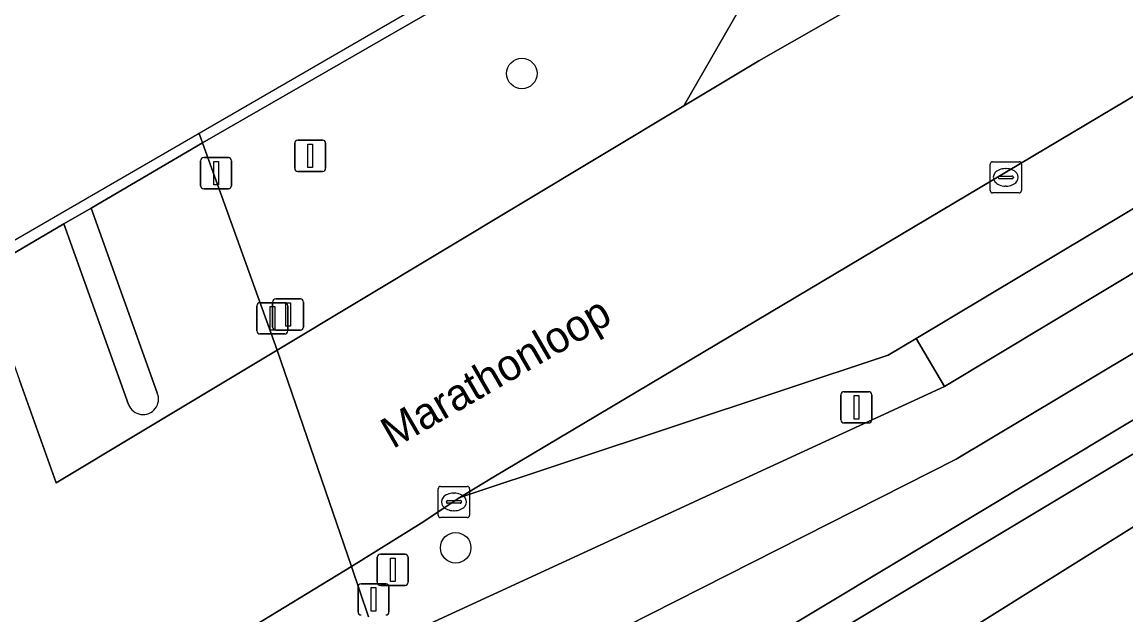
# Model space of a CAD drawing. Extents: x 158835 to 160077, y 386387 to 387778.
# Drawn here: x 159136.75 to 159172.11, y 387384.46 to 387403.47 of the extents above; entities that cross this region are included whole.
import ezdxf

# ---------------------------------------------------------------- set-up
doc = ezdxf.new("R2010")
doc.units = 0
for name, color, linetype in [('IMGEO_Berm_groen', 7, 'Continuous'), ('IMGEO_Boom', 7, 'Continuous'), ('IMGEO_Fietspad_gesloten', 7, 'Continuous'), ('IMGEO_Groenvoorziening', 7, 'Continuous'), ('IMGEO_Kolk', 7, 'Continuous'), ('IMGEO_Lichtmast', 7, 'Continuous'), ('IMGEO_Openbare_ruimte_label', 7, 'Continuous'), ('IMGEO_Rijbaan_lokaal_gesloten', 7, 'Continuous'), ('IMGEO_Rijbaan_lokaal_open', 7, 'Continuous'), ('IMGEO_Verkeersbordpaal', 7, 'Continuous'), ('IMGEO_Verkeerseiland_open', 7, 'Continuous'), ('IMGEO_Verkeersregelinstallatiepaal', 7, 'Continuous'), ('IMGEO_Voetpad_open', 7, 'Continuous')]:
    doc.layers.add(name, color=color, linetype=linetype)

msp = doc.modelspace()

# ---------------------------------------------------------------- linework, layer by layer
at = {"layer": 'IMGEO_Berm_groen'}
for points in [[(159193.065, 387421.61), (159193.533, 387421.89), (159202.806, 387428.025), (159209.275, 387432.839), (159211.034, 387434.191), (159208.869, 387437.673), (159173.556, 387417.445), (159164.543, 387412.263), (159157.947, 387400.781), (159160.352, 387402.226), (159168.66, 387406.981), (159187.255, 387418.091)], [(159164.543, 387412.263), (159151.799, 387404.936), (159142.53, 387399.589), (159144.916, 387392.953), (159157.947, 387400.781)]]:
    msp.add_lwpolyline(points, close=True, dxfattribs=at)
for points in [[(159166.293, 387391.788), (159165.386, 387393.326), (159164.493, 387392.784), (159150.764, 387388.223), (159149.529, 387387.407), (159147.294, 387386.016), (159147.845, 387384.398)], [(159149.078, 387383.824), (159149.682, 387384.118), (159166.293, 387391.788)]]:
    msp.add_lwpolyline(points, dxfattribs=at)
at = {"layer": 'IMGEO_Boom'}
for centre in [(159152.756, 387401.816), (159150.636, 387386.614)]:
    msp.add_circle(centre, 0.489, dxfattribs=at)
at = {"layer": 'IMGEO_Fietspad_gesloten'}
msp.add_lwpolyline([(159320.217, 387482.809), (159306.495, 387476.448), (159302.53, 387474.611), (159202.444, 387415.92), (159197.473, 387412.424), (159184.051, 387402.747), (159179.789, 387399.908), (159166.293, 387391.788), (159149.682, 387384.118), (159149.078, 387383.824), (159148.12, 387383.346), (159149.704, 387380.694), (159150.347, 387381.186), (159166.672, 387389.456), (159181.304, 387398.214), (159200.446, 387410.929), (159304.411, 387471.978), (159321.929, 387480.06), (159322.002, 387480.148), (159331.183, 387484.224)], dxfattribs=at)
at = {"layer": 'IMGEO_Groenvoorziening'}
msp.add_lwpolyline([(159224.36, 387402.222), (159224.455, 387402.271), (159229.125, 387404.681), (159226.951, 387411.77), (159227.803, 387412.211), (159227.047, 387413.46), (159224.027, 387418.443), (159180.987, 387392.691), (159165.943, 387383.274), (159162.451, 387383.685), (159180.174, 387394.325), (159223.258, 387419.712), (159222.781, 387420.499), (159202.774, 387408.77), (159179.519, 387395.031), (159149.879, 387377.204)], dxfattribs=at)
msp.add_lwpolyline([(159223.258, 387419.712), (159180.174, 387394.325), (159162.451, 387383.685), (159165.943, 387383.274), (159180.987, 387392.691), (159224.027, 387418.443)], close=True, dxfattribs=at)
at = {"layer": 'IMGEO_Kolk'}
for p, q in [((159167.757, 387398.061), (159167.757, 387398.913)), ((159167.832, 387398.987), (159168.684, 387398.987)), ((159168.758, 387398.913), (159168.758, 387398.061)), ((159168.016, 387398.481), (159168.016, 387398.493)), ((159168.059, 387398.53), (159168.457, 387398.53)), ((159168.245, 387398.767), (159168.27, 387398.767)), ((159168.5, 387398.493), (159168.5, 387398.481)), ((159168.454, 387398.444), (159168.056, 387398.444)), ((159168.268, 387398.207), (159168.243, 387398.207)), ((159168.684, 387397.987), (159167.832, 387397.987)), ((159150.078, 387387.656), (159150.078, 387388.508)), ((159150.153, 387388.582), (159151.005, 387388.582)), ((159150.566, 387388.362), (159150.591, 387388.362)), ((159151.079, 387388.508), (159151.079, 387387.656)), ((159150.337, 387388.076), (159150.337, 387388.088)), ((159150.775, 387388.039), (159150.377, 387388.039)), ((159150.38, 387388.125), (159150.778, 387388.125)), ((159150.821, 387388.088), (159150.821, 387388.076)), ((159151.005, 387387.582), (159150.153, 387387.582)), ((159150.589, 387387.802), (159150.564, 387387.802))]:
    msp.add_line(p, q, dxfattribs=at)
for points in [[(159167.757, 387398.061), (159167.757, 387398.913)], [(159167.832, 387398.987), (159168.684, 387398.987)], [(159168.758, 387398.913), (159168.758, 387398.061)], [(159168.684, 387397.987), (159167.832, 387397.987)], [(159150.078, 387387.656), (159150.078, 387388.508)], [(159150.153, 387388.582), (159151.005, 387388.582)], [(159151.079, 387388.508), (159151.079, 387387.656)], [(159151.005, 387387.582), (159150.153, 387387.582)]]:
    msp.add_lwpolyline(points, dxfattribs=at)
for centre, radius, start, end in [((159167.834, 387398.911), 0.0765, 91.552, 178.448), ((159167.834, 387398.911), 0.0765, 91.552, 178.448), ((159168.682, 387398.911), 0.0765, 1.552, 88.448), ((159168.682, 387398.911), 0.0765, 1.552, 88.448), ((159168.056, 387398.49), 0.0403, 85.8775, 175.7526), ((159168.461, 387398.492), 0.0386, 1.7309, 96.639), ((159168.053, 387398.48), 0.0366, 178.938, 274.7102), ((159168.457, 387398.487), 0.043, 264.8664, 352.4533), ((159167.834, 387398.063), 0.0765, 181.552, 268.448), ((159167.834, 387398.063), 0.0765, 181.552, 268.448), ((159168.682, 387398.063), 0.0765, 271.552, 358.448), ((159168.682, 387398.063), 0.0765, 271.552, 358.448), ((159150.155, 387388.506), 0.0765, 91.552, 178.448), ((159150.155, 387388.506), 0.0765, 91.552, 178.448), ((159151.003, 387388.506), 0.0765, 1.552, 88.448), ((159151.003, 387388.506), 0.0765, 1.552, 88.448), ((159150.377, 387388.085), 0.0403, 85.8775, 175.7526), ((159150.374, 387388.075), 0.0366, 178.938, 274.7102), ((159150.778, 387388.082), 0.043, 264.8664, 352.4533), ((159150.782, 387388.087), 0.0386, 1.7309, 96.639), ((159150.155, 387387.658), 0.0765, 181.552, 268.448), ((159150.155, 387387.658), 0.0765, 181.552, 268.448), ((159151.003, 387387.658), 0.0765, 271.552, 358.448), ((159151.003, 387387.658), 0.0765, 271.552, 358.448)]:
    msp.add_arc(centre, radius, start, end, dxfattribs=at)
for centre, major_axis, ratio, start_param, end_param in [((159168.244, 387398.487), (-0.387, 0.002), 0.722429, 4.712389, 7.853982), ((159168.269, 387398.487), (-0.39, 0.002), 0.717154, 1.570796, 4.712389), ((159150.565, 387388.082), (-0.387, 0.002), 0.722429, 4.712389, 7.853982), ((159150.59, 387388.082), (-0.39, 0.002), 0.717154, 1.570796, 4.712389)]:
    msp.add_ellipse(centre, major_axis=major_axis, ratio=ratio, start_param=start_param, end_param=end_param, dxfattribs=at)
at = {"layer": 'IMGEO_Lichtmast'}
for p, q in [((159162.976, 387390.715), (159162.976, 387391.515)), ((159162.976, 387391.515), (159162.976, 387390.715)), ((159163.076, 387391.615), (159163.866, 387391.615)), ((159163.866, 387391.615), (159163.076, 387391.615)), ((159163.966, 387391.515), (159163.966, 387390.715)), ((159163.966, 387390.715), (159163.966, 387391.515)), ((159163.866, 387390.615), (159163.076, 387390.615)), ((159163.076, 387390.615), (159163.866, 387390.615))]:
    msp.add_line(p, q, dxfattribs=at)
msp.add_lwpolyline([(159163.396, 387391.49), (159163.546, 387391.49), (159163.546, 387390.74), (159163.396, 387390.74), (159163.396, 387391.49)], dxfattribs=at)
for centre, start, end in [((159163.076, 387391.515), 90, 180), ((159163.076, 387391.515), 90, 180), ((159163.866, 387391.515), 0, 90), ((159163.866, 387391.515), 360, 90), ((159163.076, 387390.715), 180, 270), ((159163.076, 387390.715), 180, 270), ((159163.866, 387390.715), 270, 0), ((159163.866, 387390.715), 270, 0)]:
    msp.add_arc(centre, 0.1, start, end, dxfattribs=at)
at = {"layer": 'IMGEO_Rijbaan_lokaal_gesloten'}
for points in [[(159291.78, 387486.393), (159142.421, 387399.894), (159142.53, 387399.589), (159151.799, 387404.936), (159164.543, 387412.263), (159173.556, 387417.445), (159208.869, 387437.673), (159211.49, 387439.174), (159251.704, 387462.295)], [(159226.112, 387444.417), (159221.15, 387441.27), (159220.363, 387440.763), (159211.034, 387434.191), (159209.275, 387432.839), (159202.806, 387428.025), (159193.533, 387421.89), (159193.065, 387421.61), (159187.255, 387418.091), (159168.66, 387406.981), (159160.352, 387402.226), (159157.947, 387400.781), (159144.916, 387392.953), (159147.294, 387386.016), (159149.529, 387387.407), (159150.764, 387388.223), (159151.806, 387388.855), (159190.265, 387411.767), (159201.818, 387418.649), (159298.865, 387475.326)], [(159132.79, 387393.91), (159135.422, 387395.439), (159138.085, 387396.994), (159138.955, 387397.502), (159142.53, 387399.589), (159142.421, 387399.894), (159123.485, 387388.928), (159098.831, 387374.65)], [(159110.022, 387363.062), (159124.741, 387372.023), (159127.377, 387373.526), (159142.843, 387383.322), (159143.721, 387383.837), (159147.294, 387386.016), (159144.916, 387392.953), (159140.483, 387390.29), (159137.835, 387388.7), (159136.658, 387391.987)]]:
    msp.add_lwpolyline(points, dxfattribs=at)
msp.add_lwpolyline([(159190.265, 387411.767), (159151.806, 387388.855), (159150.764, 387388.223), (159164.493, 387392.784), (159165.386, 387393.326), (159178.882, 387401.4), (159179.831, 387401.962)], close=True, dxfattribs=at)
at = {"layer": 'IMGEO_Rijbaan_lokaal_open'}
msp.add_lwpolyline([(159165.386, 387393.326), (159166.293, 387391.788), (159179.789, 387399.908), (159178.882, 387401.4)], close=True, dxfattribs=at)
at = {"layer": 'IMGEO_Verkeersbordpaal'}
for p, q in [((159145.48, 387398.779), (159145.48, 387399.579)), ((159145.48, 387399.579), (159145.48, 387398.779)), ((159145.58, 387399.679), (159146.37, 387399.679)), ((159146.37, 387399.679), (159145.58, 387399.679)), ((159146.47, 387399.579), (159146.47, 387398.779)), ((159146.47, 387398.779), (159146.47, 387399.579)), ((159146.37, 387398.679), (159145.58, 387398.679)), ((159145.58, 387398.679), (159146.37, 387398.679)), ((159144.773, 387393.688), (159144.773, 387394.488)), ((159144.773, 387394.488), (159144.773, 387393.688)), ((159144.873, 387394.588), (159145.663, 387394.588)), ((159145.663, 387394.588), (159144.873, 387394.588)), ((159145.763, 387394.488), (159145.763, 387393.688)), ((159145.763, 387393.688), (159145.763, 387394.488)), ((159145.663, 387393.588), (159144.873, 387393.588)), ((159144.873, 387393.588), (159145.663, 387393.588)), ((159148.123, 387385.509), (159148.123, 387386.309)), ((159148.123, 387386.309), (159148.123, 387385.509)), ((159148.223, 387386.409), (159149.013, 387386.409)), ((159149.013, 387386.409), (159148.223, 387386.409)), ((159149.113, 387386.309), (159149.113, 387385.509)), ((159149.113, 387385.509), (159149.113, 387386.309)), ((159149.013, 387385.409), (159148.223, 387385.409)), ((159148.223, 387385.409), (159149.013, 387385.409))]:
    msp.add_line(p, q, dxfattribs=at)
for points in [[(159145.9, 387399.554), (159146.05, 387399.554), (159146.05, 387398.804), (159145.9, 387398.804), (159145.9, 387399.554)], [(159145.193, 387394.463), (159145.343, 387394.463), (159145.343, 387393.713), (159145.193, 387393.713), (159145.193, 387394.463)], [(159148.543, 387386.284), (159148.693, 387386.284), (159148.693, 387385.534), (159148.543, 387385.534), (159148.543, 387386.284)]]:
    msp.add_lwpolyline(points, dxfattribs=at)
for centre, start, end in [((159145.58, 387399.579), 90, 180), ((159145.58, 387399.579), 90, 180), ((159146.37, 387399.579), 0, 90), ((159146.37, 387399.579), 360, 90), ((159145.58, 387398.779), 180, 270), ((159145.58, 387398.779), 180, 270), ((159146.37, 387398.779), 270, 0), ((159146.37, 387398.779), 270, 0), ((159144.873, 387394.488), 90, 180), ((159144.873, 387394.488), 90, 180), ((159145.663, 387394.488), 0, 90), ((159145.663, 387394.488), 360, 90), ((159144.873, 387393.688), 180, 270), ((159144.873, 387393.688), 180, 270), ((159145.663, 387393.688), 270, 0), ((159145.663, 387393.688), 270, 0), ((159148.223, 387386.309), 90, 180), ((159148.223, 387386.309), 90, 180), ((159149.013, 387386.309), 0, 90), ((159149.013, 387386.309), 360, 90), ((159148.223, 387385.509), 180, 270), ((159148.223, 387385.509), 180, 270), ((159149.013, 387385.509), 270, 0), ((159149.013, 387385.509), 270, 0)]:
    msp.add_arc(centre, 0.1, start, end, dxfattribs=at)
at = {"layer": 'IMGEO_Verkeerseiland_open'}
msp.add_lwpolyline([(159141.076, 387391.575), (159138.955, 387397.502), (159138.085, 387396.994), (159140.157, 387391.201)], dxfattribs=at)
msp.add_arc((159140.62, 387391.38), 0.496, 201.1978, 23.0913, dxfattribs=at)
at = {"layer": 'IMGEO_Verkeersregelinstallatiepaal'}
for p, q in [((159142.465, 387398.22), (159142.465, 387399.02)), ((159142.465, 387399.02), (159142.465, 387398.22)), ((159142.565, 387399.12), (159143.355, 387399.12)), ((159143.355, 387399.12), (159142.565, 387399.12)), ((159143.455, 387399.02), (159143.455, 387398.22)), ((159143.455, 387398.22), (159143.455, 387399.02)), ((159143.355, 387398.12), (159142.565, 387398.12)), ((159142.565, 387398.12), (159143.355, 387398.12)), ((159144.271, 387393.568), (159144.271, 387394.368)), ((159144.271, 387394.368), (159144.271, 387393.568)), ((159144.371, 387394.468), (159145.161, 387394.468)), ((159145.161, 387394.468), (159144.371, 387394.468)), ((159145.261, 387394.368), (159145.261, 387393.568)), ((159145.261, 387393.568), (159145.261, 387394.368)), ((159145.161, 387393.468), (159144.371, 387393.468)), ((159144.371, 387393.468), (159145.161, 387393.468)), ((159147.609, 387385.46), (159148.399, 387385.46)), ((159148.399, 387385.46), (159147.609, 387385.46)), ((159147.509, 387384.56), (159147.509, 387385.36)), ((159147.509, 387385.36), (159147.509, 387384.56)), ((159148.499, 387385.36), (159148.499, 387384.56)), ((159148.499, 387384.56), (159148.499, 387385.36))]:
    msp.add_line(p, q, dxfattribs=at)
for points in [[(159142.885, 387398.995), (159143.035, 387398.995), (159143.035, 387398.245), (159142.885, 387398.245), (159142.885, 387398.995)], [(159144.691, 387394.343), (159144.841, 387394.343), (159144.841, 387393.593), (159144.691, 387393.593), (159144.691, 387394.343)], [(159147.929, 387385.335), (159148.079, 387385.335), (159148.079, 387384.585), (159147.929, 387384.585), (159147.929, 387385.335)]]:
    msp.add_lwpolyline(points, dxfattribs=at)
for centre, start, end in [((159142.565, 387399.02), 90, 180), ((159142.565, 387399.02), 90, 180), ((159143.355, 387399.02), 0, 90), ((159143.355, 387399.02), 360, 90), ((159142.565, 387398.22), 180, 270), ((159142.565, 387398.22), 180, 270), ((159143.355, 387398.22), 270, 0), ((159143.355, 387398.22), 270, 0), ((159144.371, 387394.368), 90, 180), ((159144.371, 387394.368), 90, 180), ((159145.161, 387394.368), 0, 90), ((159145.161, 387394.368), 360, 90), ((159144.371, 387393.568), 180, 270), ((159144.371, 387393.568), 180, 270), ((159145.161, 387393.568), 270, 0), ((159145.161, 387393.568), 270, 0), ((159147.609, 387385.36), 90, 180), ((159147.609, 387385.36), 90, 180), ((159148.399, 387385.36), 0, 90), ((159148.399, 387385.36), 360, 90), ((159147.609, 387384.56), 180, 270), ((159147.609, 387384.56), 180, 270), ((159148.399, 387384.56), 270, 0), ((159148.399, 387384.56), 270, 0)]:
    msp.add_arc(centre, 0.1, start, end, dxfattribs=at)
at = {"layer": 'IMGEO_Voetpad_open'}
for points in [[(159321.929, 387480.06), (159304.411, 387471.978), (159200.446, 387410.929), (159181.304, 387398.214), (159166.672, 387389.456), (159150.347, 387381.186), (159149.704, 387380.694), (159146.094, 387377.932), (159145.829, 387377.032), (159145.727, 387376.764), (159145.649, 387376.488), (159145.646, 387376.471), (159146.179, 387374.979), (159149.751, 387377.196), (159149.879, 387377.204), (159179.519, 387395.031)], [(159140.157, 387391.201), (159138.085, 387396.994), (159135.422, 387395.439), (159136.658, 387391.987), (159137.835, 387388.7), (159140.483, 387390.29), (159144.916, 387392.953), (159142.53, 387399.589)], [(159142.53, 387399.589), (159138.955, 387397.502), (159141.076, 387391.575)], [(159147.845, 387384.398), (159147.294, 387386.016), (159143.721, 387383.837), (159144.555, 387381.531)]]:
    msp.add_lwpolyline(points, dxfattribs=at)
msp.add_arc((159140.62, 387391.38), 0.496, 201.1978, 23.0913, dxfattribs=at)

# ---------------------------------------------------------------- texts
at = {"layer": 'IMGEO_Openbare_ruimte_label'}
msp.add_text('Marathonloop', height=1, rotation=30.0007, dxfattribs=at).set_placement((159148.624, 387389.769))

doc.saveas('drawing.dxf')
